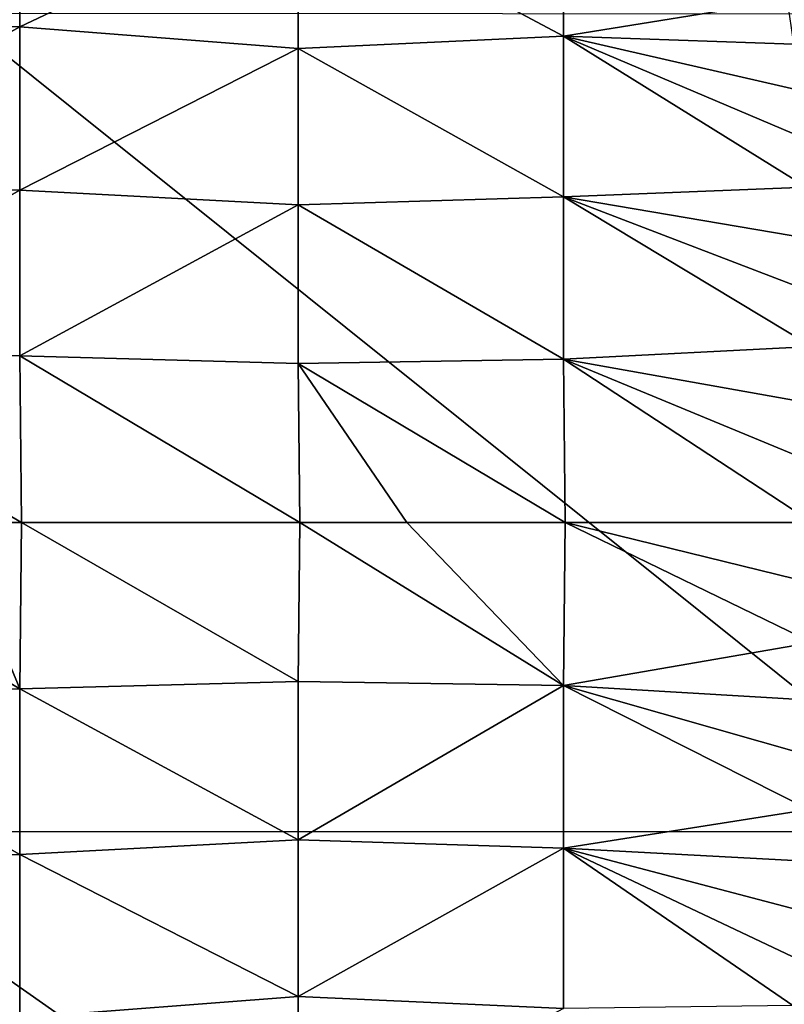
# Model space of a CAD drawing. Header units: metres. Extents: x -105 to 105, y -68 to 103.
# Tile 379 of 416: x 89.17 to 94.28, y 49.17 to 55.76. Entities that reach past the tile are written whole.
import ezdxf

# ---------------------------------------------------------------- set-up
doc = ezdxf.new("R2010")
doc.units = ezdxf.units.M
doc.layers.add('solid_FIT-BATH-150_SW0001_01', color=7, linetype='CONTINUOUS')

msp = doc.modelspace()

# ---------------------------------------------------------------- linework, layer by layer
at = {"layer": 'solid_FIT-BATH-150_SW0001_01'}
for points in [[(89.170982, 56.777447, -19.918032), (89.170609, 55.707882, -19.944376), (87.253891, 55.755932, -20.054491)], [(91.031891, 56.589767, -19.797161), (89.170609, 55.707882, -19.944376), (89.170982, 56.777447, -19.918032)], [(92.805298, 56.695015, -19.643295), (92.805763, 55.644409, -19.667765), (91.031891, 56.589767, -19.797161)], [(92.805298, 56.695015, -19.643295), (94.300903, 55.885033, -19.497881), (92.805763, 55.644409, -19.667765)], [(91.031891, 56.589767, -19.797161), (91.031776, 55.563461, -19.820265), (89.170609, 55.707882, -19.944376)], [(92.805763, 55.644409, -19.667765), (91.031776, 55.563461, -19.820265), (91.031891, 56.589767, -19.797161)], [(92.805763, 55.644409, -19.667765), (94.300903, 55.885033, -19.497881), (94.343666, 55.591087, -19.497278)], [(87.688232, 50.324154, 16.53097), (95.553673, 50.324856, 16.629944), (88.729195, 55.796703, 16.497967)], [(95.553673, 50.324856, 16.629944), (96.062462, 55.791603, 16.580244), (88.729195, 55.796703, 16.497967)], [(89.170609, 55.707882, -19.944376), (87.253731, 54.646847, -20.068024), (87.253891, 55.755932, -20.054491)], [(89.170609, 55.707882, -19.944376), (89.170425, 54.614243, -19.957708), (87.253731, 54.646847, -20.068024)], [(91.031776, 55.563461, -19.820265), (89.170425, 54.614243, -19.957708), (89.170609, 55.707882, -19.944376)], [(92.805763, 55.644409, -19.667765), (92.806007, 54.57119, -19.680256), (91.031776, 55.563461, -19.820265)], [(92.805763, 55.644409, -19.667765), (94.343666, 55.591087, -19.497278), (94.379059, 55.284859, -19.496857)], [(92.805763, 55.644409, -19.667765), (94.379059, 55.284859, -19.496857), (94.4076, 54.966175, -19.49658)], [(92.805763, 55.644409, -19.667765), (94.4076, 54.966175, -19.49658), (94.429771, 54.634777, -19.49641)], [(92.805763, 55.644409, -19.667765), (94.429771, 54.634777, -19.49641), (92.806007, 54.57119, -19.680256)], [(91.031776, 55.563461, -19.820265), (91.031731, 54.516338, -19.832005), (89.170425, 54.614243, -19.957708)], [(92.806007, 54.57119, -19.680256), (91.031731, 54.516338, -19.832005), (91.031776, 55.563461, -19.820265)], [(89.170425, 54.614243, -19.957708), (87.253677, 53.522652, -20.072798), (87.253731, 54.646847, -20.068024)], [(89.170425, 54.614243, -19.957708), (89.170364, 53.506207, -19.962456), (87.253677, 53.522652, -20.072798)], [(91.031731, 54.516338, -19.832005), (89.170364, 53.506207, -19.962456), (89.170425, 54.614243, -19.957708)], [(92.806007, 54.57119, -19.680256), (94.429771, 54.634777, -19.49641), (94.446068, 54.2915, -19.496317)], [(92.806007, 54.57119, -19.680256), (92.806099, 53.484497, -19.684792), (91.031731, 54.516338, -19.832005)], [(92.806007, 54.57119, -19.680256), (94.446068, 54.2915, -19.496317), (94.457314, 53.936562, -19.496279)], [(92.806007, 54.57119, -19.680256), (94.457314, 53.936562, -19.496279), (94.464455, 53.568645, -19.496273)], [(92.806007, 54.57119, -19.680256), (94.464455, 53.568645, -19.496273), (92.806099, 53.484497, -19.684792)], [(91.031731, 54.516338, -19.832005), (91.031715, 53.456856, -19.836222), (89.170364, 53.506207, -19.962456)], [(92.806099, 53.484497, -19.684792), (91.031715, 53.456856, -19.836222), (91.031731, 54.516338, -19.832005)], [(92.806099, 53.484497, -19.684792), (94.464455, 53.568645, -19.496273), (94.468361, 53.187832, -19.496284)], [(87.253677, 53.522652, -20.072798), (89.182129, 52.393456, -19.96232), (88.708389, 52.393456, -19.990997)], [(89.170364, 53.506207, -19.962456), (89.182129, 52.393456, -19.96232), (87.253677, 53.522652, -20.072798)], [(89.170364, 53.506207, -19.962456), (91.042603, 52.393456, -19.835945), (89.182129, 52.393456, -19.96232)], [(91.031715, 53.456856, -19.836222), (91.042603, 52.393456, -19.835945), (89.170364, 53.506207, -19.962456)], [(92.806099, 53.484497, -19.684792), (92.816376, 52.393456, -19.684399), (91.031715, 53.456856, -19.836222)], [(92.806099, 53.484497, -19.684792), (94.469963, 52.795757, -19.4963), (94.470306, 52.393456, -19.496302)], [(92.806099, 53.484497, -19.684792), (94.470306, 52.393456, -19.496302), (92.816376, 52.393456, -19.684399)], [(92.806099, 53.484497, -19.684792), (94.468361, 53.187832, -19.496284), (94.469963, 52.795757, -19.4963)], [(91.031715, 53.456856, -19.836222), (91.758537, 52.393456, -19.779419), (91.042603, 52.393456, -19.835945)], [(91.031715, 53.456856, -19.836222), (92.816376, 52.393456, -19.684399), (91.758537, 52.393456, -19.779419)], [(89.170319, 51.280621, -19.96246), (87.253662, 51.264309, -20.0728), (87.27906, 52.393456, -20.071987)], [(89.170319, 51.280621, -19.96246), (87.27906, 52.393456, -20.071987), (88.708389, 52.393456, -19.990997)], [(89.182129, 52.393456, -19.96232), (89.170319, 51.280621, -19.96246), (88.708389, 52.393456, -19.990997)], [(91.031647, 51.32999, -19.836227), (89.170319, 51.280621, -19.96246), (89.182129, 52.393456, -19.96232)], [(91.031647, 51.32999, -19.836227), (89.182129, 52.393456, -19.96232), (91.042603, 52.393456, -19.835945)], [(92.806007, 51.302296, -19.684801), (91.031647, 51.32999, -19.836227), (91.042603, 52.393456, -19.835945)], [(92.806007, 51.302296, -19.684801), (91.042603, 52.393456, -19.835945), (91.758537, 52.393456, -19.779419)], [(92.816376, 52.393456, -19.684399), (92.806007, 51.302296, -19.684801), (91.758537, 52.393456, -19.779419)], [(92.816376, 52.393456, -19.684399), (94.467209, 51.589531, -19.496428), (92.806007, 51.302296, -19.684801)], [(92.816376, 52.393456, -19.684399), (94.470306, 52.393456, -19.496302), (94.469261, 51.986256, -19.496391)], [(92.816376, 52.393456, -19.684399), (94.469261, 51.986256, -19.496391), (94.467209, 51.589531, -19.496428)], [(92.806007, 51.302296, -19.684801), (94.467209, 51.589531, -19.496428), (94.463058, 51.204323, -19.496429)], [(91.031647, 51.32999, -19.836227), (91.031593, 50.270435, -19.832014), (89.170319, 51.280621, -19.96246)], [(92.806007, 51.302296, -19.684801), (91.031593, 50.270435, -19.832014), (91.031647, 51.32999, -19.836227)], [(92.806007, 51.302296, -19.684801), (92.805817, 50.215481, -19.680273), (91.031593, 50.270435, -19.832014)], [(92.806007, 51.302296, -19.684801), (94.444984, 50.473495, -19.496349), (92.805817, 50.215481, -19.680273)], [(92.806007, 51.302296, -19.684801), (94.463058, 51.204323, -19.496429), (94.456009, 50.832283, -19.496391)], [(92.806007, 51.302296, -19.684801), (94.456009, 50.832283, -19.496391), (94.444984, 50.473495, -19.496349)], [(89.170319, 51.280621, -19.96246), (89.170334, 50.172501, -19.957712), (87.253662, 51.264309, -20.0728)], [(89.170334, 50.172501, -19.957712), (87.253693, 50.140163, -20.068027), (87.253662, 51.264309, -20.0728)], [(91.031593, 50.270435, -19.832014), (89.170334, 50.172501, -19.957712), (89.170319, 51.280621, -19.96246)], [(92.805817, 50.215481, -19.680273), (94.444984, 50.473495, -19.496349), (94.428558, 50.12669, -19.496387)], [(87.52417, 44.988106, 16.558586), (95.279671, 44.99313, 16.665361), (87.688232, 50.324154, 16.53097)], [(95.279671, 44.99313, 16.665361), (95.553673, 50.324856, 16.629944), (87.688232, 50.324154, 16.53097)], [(91.031593, 50.270435, -19.832014), (91.031578, 49.223251, -19.820278), (89.170334, 50.172501, -19.957712)], [(92.805817, 50.215481, -19.680273), (91.031578, 49.223251, -19.820278), (91.031593, 50.270435, -19.832014)], [(92.805817, 50.215481, -19.680273), (92.805473, 49.142147, -19.667788), (91.031578, 49.223251, -19.820278)], [(92.805817, 50.215481, -19.680273), (94.339363, 49.161926, -19.497314), (92.805473, 49.142147, -19.667788)], [(92.805817, 50.215481, -19.680273), (94.428558, 50.12669, -19.496387), (94.405685, 49.792107, -19.496555)], [(92.805817, 50.215481, -19.680273), (94.405685, 49.792107, -19.496555), (94.376068, 49.470592, -19.496859)], [(92.805817, 50.215481, -19.680273), (94.376068, 49.470592, -19.496859), (94.339363, 49.161926, -19.497314)], [(89.170334, 50.172501, -19.957712), (89.170471, 49.078781, -19.94438), (87.253693, 50.140163, -20.068027)], [(89.170471, 49.078781, -19.94438), (87.25383, 49.031124, -20.054497), (87.253693, 50.140163, -20.068027)], [(91.031578, 49.223251, -19.820278), (89.170471, 49.078781, -19.94438), (89.170334, 50.172501, -19.957712)], [(91.031578, 49.223251, -19.820278), (91.031631, 48.196884, -19.797174), (89.170471, 49.078781, -19.94438)], [(92.805473, 49.142147, -19.667788), (91.031631, 48.196884, -19.797174), (91.031578, 49.223251, -19.820278)]]:
    msp.add_3dface(points, dxfattribs=at)

doc.saveas('drawing.dxf')
